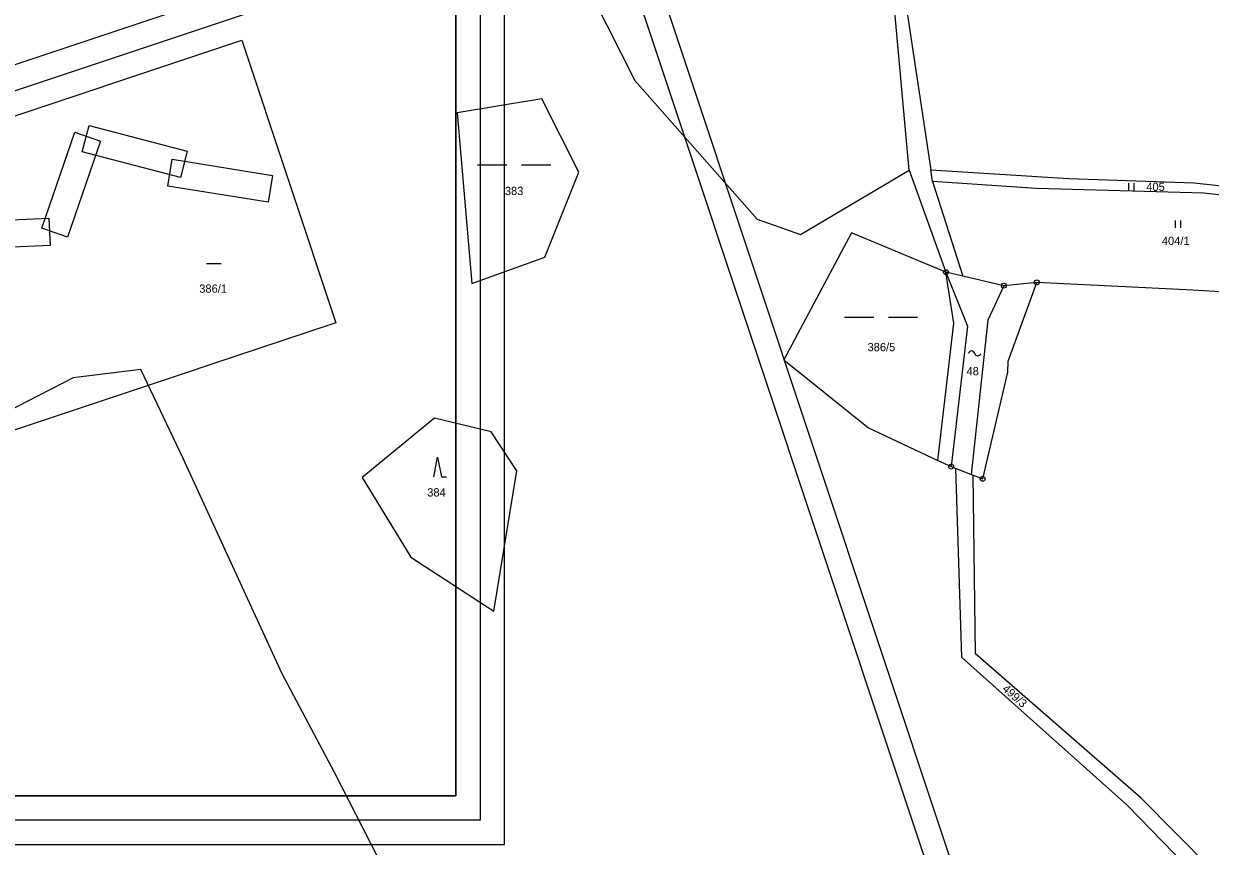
# Model space of a CAD drawing. Extents: x -866656 to -858817, y -1041816 to -1038653.
# Drawn here: x -864097.9 to -863854.4, y -1041291.6 to -1041122.9 of the extents above; entities that cross this region are included whole.
import ezdxf

# ---------------------------------------------------------------- set-up
doc = ezdxf.new("R2010")
doc.units = 0
for name, color, linetype in [('tisk ramy', 7, 'Continuous'), ('Vrstva 1', 7, 'Continuous'), ('Vrstva 2', 7, 'Continuous'), ('Vrstva 21', 7, 'Continuous')]:
    doc.layers.add(name, color=color, linetype=linetype)

msp = doc.modelspace()

# ---------------------------------------------------------------- linework, layer by layer
at = {"layer": 'tisk ramy'}
for points in [[(-863999.23, -1041291.26), (-863999.23, -1040031.27), (-864296.22, -1040031.27), (-864296.22, -1041291.26)], [(-864291.22, -1041286.26), (-864291.22, -1040036.27), (-864004.23, -1040036.27), (-864004.23, -1041286.26)], [(-864009.22, -1041281.26), (-864009.22, -1040246.26), (-864286.22, -1040246.26), (-864286.22, -1041281.26)], [(-864286.22, -1041281.26), (-864286.22, -1040246.26), (-864009.22, -1040246.26), (-864009.22, -1041281.26)], [(-864678.84, -1041637.08), (-863881.88, -1041371.71), (-863975.7, -1041089.93), (-864772.67, -1041355.3)], [(-863888.2, -1041368.54), (-864675.68, -1041630.76), (-864766.35, -1041358.47), (-863978.87, -1041096.25)]]:
    msp.add_lwpolyline(points, close=True, dxfattribs=at)
at = {"layer": 'Vrstva 1'}
for p, q in [((-863990.26, -1041099.37), (-863972.5, -1041134.51)), ((-863916.16, -1041152.88), (-863919.68, -1041114.36)), ((-863917.49, -1041114.76), (-863911.72, -1041152.81)), ((-863972.5, -1041134.51), (-863947.38, -1041162.96)), ((-863991.61, -1041138.25), (-864008.99, -1041141.16)), ((-863983.99, -1041153.33), (-863991.61, -1041138.25)), ((-864008.99, -1041141.16), (-864005.96, -1041176.17)), ((-864004.77, -1041151.81), (-863998.77, -1041151.81)), ((-863995.77, -1041151.81), (-863989.77, -1041151.81)), ((-863991, -1041170.75), (-863983.99, -1041153.33)), ((-863938.5, -1041166.07), (-863916.16, -1041152.88)), ((-863916.16, -1041152.88), (-863908.63, -1041173.83)), ((-863911.72, -1041152.81), (-863883.43, -1041154.6)), ((-863911.4, -1041155.23), (-863911.72, -1041152.81)), ((-863890.05, -1041156.66), (-863911.4, -1041155.23)), ((-863911.4, -1041155.23), (-863905.15, -1041174.64)), ((-863883.43, -1041154.6), (-863857.65, -1041155.53)), ((-863871.08, -1041157.09), (-863871.08, -1041155.59)), ((-863870.08, -1041155.59), (-863870.08, -1041157.09)), ((-863857.65, -1041155.53), (-863832.06, -1041158.18)), ((-863855.72, -1041157.65), (-863890.05, -1041156.66)), ((-863832.13, -1041160.17), (-863855.72, -1041157.65)), ((-863947.38, -1041162.96), (-863938.5, -1041166.07)), ((-863861.51, -1041164.76), (-863861.51, -1041163.26)), ((-863860.51, -1041163.26), (-863860.51, -1041164.76)), ((-863928, -1041165.74), (-863941.91, -1041191.81)), ((-863908.63, -1041173.83), (-863928, -1041165.74)), ((-864005.96, -1041176.17), (-863991, -1041170.75)), ((-864060.43, -1041172.04), (-864057.43, -1041172.04)), ((-863907.04, -1041184.28), (-863908.63, -1041173.83)), ((-863905.15, -1041174.64), (-863908.63, -1041173.83)), ((-863896.74, -1041176.6), (-863905.15, -1041174.64)), ((-863889.96, -1041175.92), (-863896.74, -1041176.6)), ((-863895.86, -1041192.05), (-863889.96, -1041175.92)), ((-863857.92, -1041177.52), (-863889.96, -1041175.92)), ((-863824.85, -1041179.64), (-863857.92, -1041177.52)), ((-863929.45, -1041183.06), (-863923.45, -1041183.06)), ((-863920.45, -1041183.06), (-863914.45, -1041183.06)), ((-863910.29, -1041212.44), (-863907.04, -1041184.28)), ((-863941.91, -1041191.81), (-863924.53, -1041205.78)), ((-863895.96, -1041194.36), (-863895.86, -1041192.05)), ((-864087.8, -1041195.47), (-864101.65, -1041202.63)), ((-864073.88, -1041193.81), (-864087.8, -1041195.47)), ((-864065.2, -1041212.05), (-864073.88, -1041193.81)), ((-863901.09, -1041216.21), (-863895.96, -1041194.36)), ((-864013.61, -1041203.76), (-864028.45, -1041215.94)), ((-864001.99, -1041206.6), (-864013.61, -1041203.76)), ((-863996.69, -1041214.56), (-864001.99, -1041206.6)), ((-863924.53, -1041205.78), (-863910.29, -1041212.44)), ((-864044.9, -1041256.2), (-864065.2, -1041212.05)), ((-864013.78, -1041215.81), (-864012.98, -1041211.81)), ((-864012.98, -1041211.81), (-864012.18, -1041215.81)), ((-863910.29, -1041212.44), (-863907.57, -1041213.71)), ((-864001.42, -1041243.39), (-863996.69, -1041214.56)), ((-863907.57, -1041213.71), (-863906.66, -1041214.06)), ((-863906.66, -1041214.06), (-863905.45, -1041252.83)), ((-863906.66, -1041214.06), (-863903.45, -1041215.3)), ((-864028.45, -1041215.94), (-864018.5, -1041232.29)), ((-864012.18, -1041215.81), (-864011.18, -1041215.81)), ((-863903.45, -1041215.3), (-863903.04, -1041215.46)), ((-863903.04, -1041215.46), (-863901.09, -1041216.21)), ((-863902.57, -1041252.11), (-863903.04, -1041215.46)), ((-864018.5, -1041232.29), (-864001.42, -1041243.39)), ((-863905.45, -1041252.83), (-863871.33, -1041283.25)), ((-863868.55, -1041281.72), (-863902.57, -1041252.11)), ((-864034.23, -1041276.3), (-864044.9, -1041256.2)), ((-864023.49, -1041297.25), (-864034.23, -1041276.3)), ((-863871.33, -1041283.25), (-863859.34, -1041295.61)), ((-863854.38, -1041296.03), (-863868.55, -1041281.72))]:
    msp.add_line(p, q, dxfattribs=at)
for centre, radius in [((-863908.63, -1041173.83), 0.5), ((-863908.63, -1041173.83), 0.01), ((-863889.96, -1041175.92), 0.5), ((-863889.96, -1041175.92), 0.01), ((-863896.74, -1041176.6), 0.5), ((-863896.74, -1041176.6), 0.01), ((-863907.57, -1041213.71), 0.5), ((-863907.57, -1041213.71), 0.01), ((-863901.09, -1041216.21), 0.5), ((-863901.09, -1041216.21), 0.01)]:
    msp.add_circle(centre, radius, dxfattribs=at)
for centre, start, end in [((-863903.36, -1041190.63), 12.6804, 167.3196), ((-863902.11, -1041190.35), 192.6804, 347.3196)]:
    msp.add_arc(centre, 0.641, start, end, dxfattribs=at)
at = {"layer": 'Vrstva 2'}
for p, q in [((-863908.63, -1041173.83), (-863904.24, -1041184.89)), ((-863896.74, -1041176.6), (-863900.03, -1041183.64)), ((-863904.24, -1041184.89), (-863907.57, -1041213.71)), ((-863900.03, -1041183.64), (-863903.45, -1041215.3))]:
    msp.add_line(p, q, dxfattribs=at)
at = {"layer": 'Vrstva 21'}
for points in [[(-864147.74, -1041222.14), (-864167.05, -1041164.17), (-864053.19, -1041126.26), (-864033.89, -1041184.23)], [(-864085.94, -1041149.16), (-864084.53, -1041143.77), (-864064.36, -1041149.03), (-864065.77, -1041154.43)], [(-864088.96, -1041166.63), (-864094.24, -1041164.81), (-864087.42, -1041145.11), (-864082.15, -1041146.93)], [(-864068.36, -1041156.16), (-864067.47, -1041150.65), (-864046.89, -1041153.98), (-864047.78, -1041159.49)], [(-864104.89, -1041168.88), (-864105.13, -1041163.3), (-864092.76, -1041162.76), (-864092.51, -1041168.34)]]:
    msp.add_lwpolyline(points, close=True, dxfattribs=at)

# ---------------------------------------------------------------- texts
at = {"layer": 'Vrstva 1'}
for s, p in [('383', (-863999.18, -1041158.01)), ('405', (-863867.5, -1041157.17)), ('404/1', (-863864.31, -1041168.26)), ('386/1', (-864061.91, -1041178.05)), ('386/5', (-863924.72, -1041190.04)), ('48', (-863904.41, -1041194.98)), ('384', (-864015.11, -1041219.85))]:
    msp.add_text(s, height=1.7, dxfattribs=at).set_placement(p)
msp.add_text('499/3', height=1.7, rotation=318.5076, dxfattribs=at).set_placement((-863897.2, -1041259.51))

doc.saveas('drawing.dxf')
